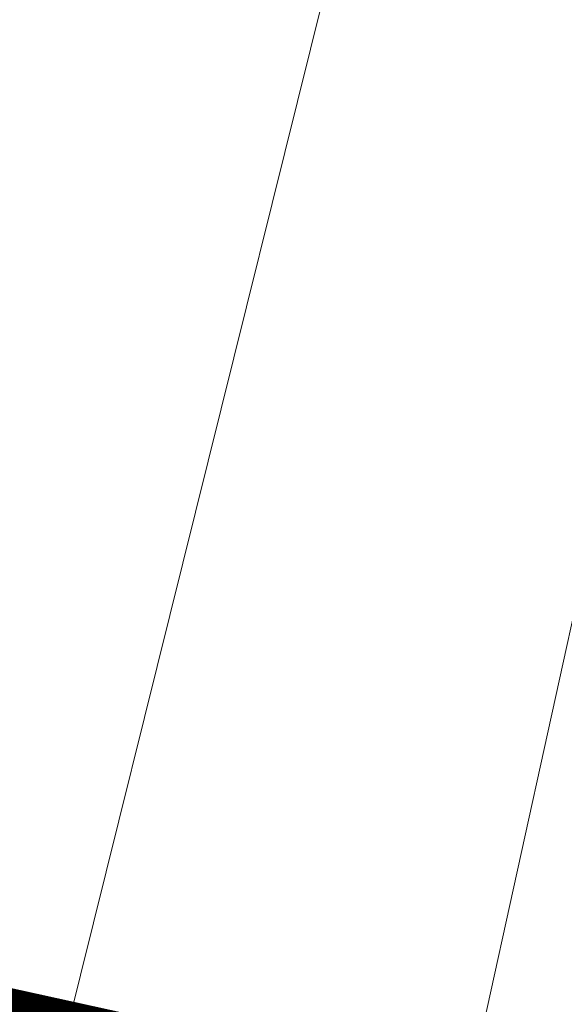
# Model space of a CAD drawing. Header units: metres. Extents: x 250001 to 257773, y 598992 to 609118.
# Tile 401 of 1056: x 254926.457 to 254927.005, y 601128.834 to 601129.825. Entities that reach past the tile are written whole.
import ezdxf

# ---------------------------------------------------------------- set-up
doc = ezdxf.new("R2010")
doc.units = ezdxf.units.M
for name, color, linetype, lineweight in [('B-WE-GR-GRAS-GV', 252, 'Continuous', 13), ('B-WE-GW-GRONDWERKLIJN_KRUIN-G', 252, 'Continuous', 18), ('B-WE-GW-TALUD_KRUIN-G', 252, 'Continuous', 18), ('N-WE-VH-VERHARDING_HALFVERHARDING-A', 252, 'Continuous', 18), ('T-OI-KL-ET_MS_KABELBED-GN', 1, 'Continuous', 70), ('X-XX-AL-REFERENTIE-G', 7, 'Continuous', 18)]:
    doc.layers.add(name, color=color, linetype=linetype, lineweight=lineweight)

# ---------------------------------------------------------------- blocks, each defined once
blk = doc.blocks.new('BS2021-132-Xref-inmeting-2d-20210906')
at = {"layer": 'B-WE-GW-GRONDWERKLIJN_KRUIN-G'}
blk.add_lwpolyline([(254921.94475, 601108.41574), (254922.79231, 601112.15307), (254923.63987, 601115.8904), (254924.41065, 601119.52116), (254925.18143, 601123.15192), (254925.66349, 601125.42267), (254926.84973, 601130.20035), (254928.03597, 601134.97804), (254929.05179, 601139.71604), (254930.0676, 601144.45405), (254930.94778, 601148.14269), (254931.82796, 601151.83132), (254932.70814, 601155.51996), (254933.68599, 601159.84873), (254934.66384, 601164.1775), (254935.6417, 601168.50627), (254936.44665, 601172.55482), (254937.25161, 601176.60337), (254938.25589, 601180.62054), (254939.26016, 601184.63772), (254940.26444, 601188.65489), (254941.08338, 601192.82387)], dxfattribs=at)
blk = doc.blocks.new('BS2021-132-Xref-BGT-GRIJS-20210617-aangepast')
at = {"layer": 'B-WE-GR-GRAS-GV', "flags": 128}
for points in [[(254954.283, 601277.17), (254920.73, 601124.682), (254925.766, 601123.555), (254959.325, 601276.051)], [(254959.325, 601276.051), (254925.766, 601123.555), (254925.961, 601123.511), (254926.133, 601124.277), (254926.47643, 601124.20095)]]:
    blk.add_lwpolyline(points, dxfattribs=at)
at = {"layer": 'B-WE-GW-TALUD_KRUIN-G', "flags": 128}
blk.add_lwpolyline([(254925.766, 601123.555), (254959.325, 601276.051)], dxfattribs=at)

msp = doc.modelspace()

# ---------------------------------------------------------------- hatches: boundary and pattern name
at = {"layer": 'N-WE-VH-VERHARDING_HALFVERHARDING-A'}
h = msp.add_hatch(dxfattribs=at)
h.set_pattern_fill('AVH-HALFVERHARDING-SO', color=256, pattern_type=2)
h.set_pattern_definition([(50, (254847.808, 601253.6878), (3.5863, -0.31376), [0.375, -4.125]), (355, (254847.808, 601253.688), (-0.693757, 3.76096), [0.3, -3.3]), (100.4514, (254848.107, 601253.6617), (2.892547, 3.4472), [0.3187, -3.50571]), (46.1842, (254847.808, 601254.688), (5.336205, -0.827595), [0.5625, -6.1875]), (96.6356, (254848.253, 601254.619), (4.67331, 4.87059), [0.47805, -5.25856]), (351.1842, (254847.808, 601254.688), (4.67331, 4.87059), [0.45, -4.95]), (21, (254848.308, 601254.4378), (2.984535, -2.013094), [0.375, -4.125]), (326, (254848.308, 601254.438), (1.216577, 3.62575), [0.3, -3.3]), (71.4514, (254848.557, 601254.27), (4.201113, 1.61265), [0.3187, -3.50571]), (37.5, (254847.8081, 601253.6878), (0.060799, 1.664469), [0, -3.26, 0, -3.35, 0, -3.3125]), (7.5, (254847.8081, 601253.6878), (1.315348, 1.972059), [0, -1.91, 0, -3.185, 0, -1.2625]), (327.5, (254846.6931, 601253.6878), (2.669112, -0.112774), [0, -1.25, 0, -3.9, 0, -5.175]), (317.5, (254846.193, 601253.6878), (2.91593, 0.500525), [0, -1.625, 0, -2.59, 0, -3.675])])
edge = h.paths.add_edge_path()
edge.add_line((254940.45271, 601403.42762), (254953.35373, 601350.43742))
edge.add_line((254953.35373, 601350.43742), (254909.72378, 601236.44517))
edge.add_line((254909.72378, 601236.44517), (254860.94239, 601247.38402))
edge.add_line((254860.94239, 601247.38402), (254858.09788, 601234.69904))
edge.add_line((254858.09788, 601234.69904), (254835.65522, 601239.73164))
edge.add_line((254835.65522, 601239.73164), (254832.37309, 601225.09512))
edge.add_line((254832.37309, 601225.09512), (254827.99692, 601205.57976))
edge.add_line((254827.99692, 601205.57976), (254825.06962, 601206.23619))
edge.add_line((254825.06962, 601206.23619), (254814.9975, 601161.31998))
edge.add_arc((254839.3917, 601155.84977), 25, 167.360942, 205.659478)
edge.add_line((254816.85711, 601145.02422), (254830.66941, 601116.27237))
edge.add_arc((254853.204, 601127.09791), 25, 205.659478, 227.898781)
edge.add_line((254836.44294, 601108.54887), (254908.72681, 601043.23259))
edge.add_line((254908.72681, 601043.23259), (254908.68147, 601043.02412))
edge.add_line((254908.68147, 601043.02412), (254907.6454, 601038.26011))
edge.add_line((254907.6454, 601038.26011), (254907.3876, 601037.1))
edge.add_line((254907.3876, 601037.1), (254905.4545, 601042.14614))
edge.add_line((254905.4545, 601042.14614), (254833.99411, 601106.71831))
edge.add_arc((254850.75517, 601125.26735), 25, 205.659478, 227.898781, ccw=False)
edge.add_line((254828.22059, 601114.44181), (254813.00317, 601146.11857))
edge.add_arc((254835.53776, 601156.94411), 25, 167.360942, 205.659478, ccw=False)
edge.add_line((254811.14357, 601162.41432), (254823.35463, 601216.8691))
edge.add_arc((254798.96044, 601222.33931), 25, 347.360942, 437.360942)
edge.add_line((254804.43065, 601246.73351), (254797.60027, 601248.26517))
edge.add_line((254797.60027, 601248.26517), (254798.91312, 601254.11977))
edge.add_line((254798.91312, 601254.11977), (254820.38002, 601249.30599))
edge.add_arc((254822.5681, 601259.06366), 10, 257.360942, 347.360942)
edge.add_line((254832.32578, 601256.87558), (254837.57718, 601280.29401))
edge.add_line((254837.57718, 601280.29401), (254866.85022, 601273.72975))
edge.add_line((254866.85022, 601273.72975), (254862.03643, 601252.26286))
edge.add_line((254862.03643, 601252.26286), (254885.50765, 601246.99962))
edge.add_arc((254890.97787, 601271.39382), 25, 257.360942, 339.055913)
edge.add_line((254914.32611, 601262.4574), (254945.34123, 601343.49082))
edge.add_arc((254921.99299, 601352.42724), 25, 339.055913, 373.683057)
edge.add_line((254946.28346, 601358.34101), (254935.72354, 601401.7153))
edge.add_line((254935.72354, 601401.7153), (254940.45271, 601403.42762))

# ---------------------------------------------------------------- linework, layer by layer
at = {"layer": 'T-OI-KL-ET_MS_KABELBED-GN', "color": 241, "linetype": 'Continuous', "true_color": 0xf7abae, "const_width": 1.5}
msp.add_lwpolyline([(254943.38592, 601119.0456, 0.456834), (254939.05398, 601125.30864), (254846.84539, 601145.60057, -0.414214), (254843.03685, 601151.55834), (254861.62768, 601236.03692, -0.414214), (254867.58545, 601239.84546), (254959.53382, 601219.6108, 0.48143), (254966.09233, 601223.823)], format="xyb", dxfattribs=at)

# ---------------------------------------------------------------- block references
at = {"layer": 'X-XX-AL-REFERENTIE-G'}
for name in ['BS2021-132-Xref-BGT-GRIJS-20210617-aangepast', 'BS2021-132-Xref-inmeting-2d-20210906']:
    msp.add_blockref(name, (0, 0), dxfattribs=at)

doc.saveas('drawing.dxf')
